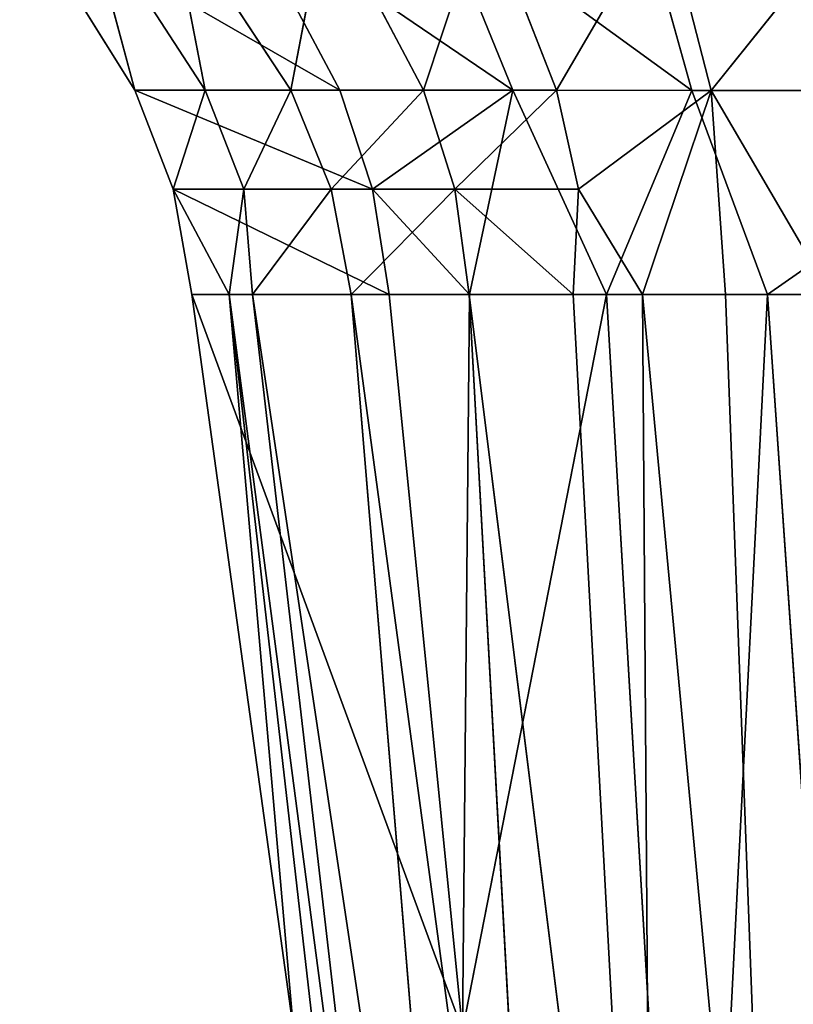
# Model space of a CAD drawing. Extents: x 80 to 596, y 77 to 1633.
# Tile 338 of 352: x 330.68 to 336.45, y 1575.66 to 1583. Entities that reach past the tile are written whole.
import ezdxf

# ---------------------------------------------------------------- set-up
doc = ezdxf.new("R2010")
doc.units = 0
doc.header["$LTSCALE"] = 25.4
doc.layers.get('0').update_dxf_attribs({"color": 13, "linetype": 'CONTINUOUS'})

# ---------------------------------------------------------------- blocks, each defined once
blk = doc.blocks.new('CADILLAC-III-8190-7988-799')
at = {"color": 18}
for p, q in [((-6.364, 1582.472, 18.6817), (-7.2231, 1583.8477, 18.7565)), ((-4.8363, 1582.4718, 19.7118), (-7.2231, 1583.8477, 18.7565)), ((-6.364, 1582.472, 18.6817), (-7.2231, 1583.8477, 18.7565)), ((-4.8363, 1582.4718, 19.7118), (-7.2231, 1583.8477, 18.7565)), ((-6.364, 1582.472, 18.6817), (-6.7334, 1583.848, 16.4238)), ((-6.7334, 1583.848, 16.4238), (-5.8404, 1582.472, 16.4099)), ((-6.364, 1582.472, 18.6817), (-6.7334, 1583.848, 16.4238)), ((-6.7334, 1583.848, 16.4238), (-5.8404, 1582.472, 16.4099)), ((-5.8404, 1582.472, 16.4099), (-6.1047, 1583.8478, 14.4226)), ((-6.1047, 1583.8478, 14.4226), (-5.2012, 1582.472, 14.5693)), ((-5.8404, 1582.472, 16.4099), (-6.1047, 1583.8478, 14.4226)), ((-6.1047, 1583.8478, 14.4226), (-5.2012, 1582.472, 14.5693)), ((-3.5441, 1582.4717, 20.2094), (-5.5661, 1583.8469, 19.914)), ((-5.5661, 1583.8469, 19.914), (-4.8363, 1582.4718, 19.7118)), ((-3.5441, 1582.4717, 20.2094), (-5.5661, 1583.8469, 19.914)), ((-5.5661, 1583.8469, 19.914), (-4.8363, 1582.4718, 19.7118)), ((-5.2012, 1582.472, 14.5693), (-4.9383, 1583.847, 12.8128)), ((-5.2012, 1582.472, 14.5693), (-4.9383, 1583.847, 12.8128)), ((-4.9383, 1583.847, 12.8128), (-4.2124, 1582.4719, 13.0543)), ((-4.9383, 1583.847, 12.8128), (-4.2124, 1582.4719, 13.0543)), ((-3.7559, 1583.8463, 12.0034), (-4.2124, 1582.4719, 13.0543)), ((-3.7559, 1583.8463, 12.0034), (-4.2124, 1582.4719, 13.0543)), ((-4.1035, 1583.8462, 20.3763), (-2.2105, 1582.4714, 20.5765)), ((-3.5441, 1582.4717, 20.2094), (-4.1035, 1583.8462, 20.3763)), ((-3.5441, 1582.4717, 20.2094), (-4.1035, 1583.8462, 20.3763)), ((-4.1035, 1583.8462, 20.3763), (-2.2105, 1582.4714, 20.5765)), ((-3.2202, 1582.4717, 12.1847), (-3.7559, 1583.8463, 12.0034)), ((-3.2202, 1582.4717, 12.1847), (-3.7559, 1583.8463, 12.0034)), ((-2.419, 1583.8453, 11.3836), (-3.2202, 1582.4717, 12.1847)), ((-2.419, 1583.8453, 11.3836), (-3.2202, 1582.4717, 12.1847)), ((-2.2105, 1582.4714, 20.5765), (-2.5916, 1583.8452, 20.7174)), ((-2.2105, 1582.4714, 20.5765), (-2.5916, 1583.8452, 20.7174)), ((-2.419, 1583.8453, 11.3836), (-2.0666, 1582.4714, 11.5189)), ((-2.419, 1583.8453, 11.3836), (-2.0666, 1582.4714, 11.5189)), ((-2.0666, 1582.4714, 11.5189), (-0.9615, 1583.8442, 11.01)), ((-2.0666, 1582.4714, 11.5189), (-0.9615, 1583.8442, 11.01)), ((-6.0787, 1581.7356, 18.6452), (-6.364, 1582.472, 18.6817)), ((-6.364, 1582.472, 18.6817), (-5.8404, 1582.472, 16.4099)), ((-6.364, 1582.472, 18.6817), (-5.8404, 1582.472, 16.4099)), ((-4.5915, 1581.7356, 19.6122), (-6.364, 1582.472, 18.6817)), ((-6.0787, 1581.7356, 18.6452), (-6.364, 1582.472, 18.6817)), ((-4.5915, 1581.7356, 19.6122), (-6.364, 1582.472, 18.6817)), ((-4.8363, 1582.4718, 19.7118), (-6.364, 1582.472, 18.6817)), ((-4.8363, 1582.4718, 19.7118), (-6.364, 1582.472, 18.6817)), ((-6.0787, 1581.7356, 18.6452), (-5.8404, 1582.472, 16.4099)), ((-6.0787, 1581.7356, 18.6452), (-5.8404, 1582.472, 16.4099)), ((-5.8404, 1582.472, 16.4099), (-5.5501, 1581.7356, 16.403)), ((-5.8404, 1582.472, 16.4099), (-5.5501, 1581.7356, 16.403)), ((-5.8404, 1582.472, 16.4099), (-5.2012, 1582.472, 14.5693)), ((-5.8404, 1582.472, 16.4099), (-5.2012, 1582.472, 14.5693)), ((-5.5501, 1581.7356, 16.403), (-5.2012, 1582.472, 14.5693)), ((-5.5501, 1581.7356, 16.403), (-5.2012, 1582.472, 14.5693)), ((-5.2012, 1582.472, 14.5693), (-4.9, 1581.7356, 14.6419)), ((-5.2012, 1582.472, 14.5693), (-4.9, 1581.7356, 14.6419)), ((-5.2012, 1582.472, 14.5693), (-4.2124, 1582.4719, 13.0543)), ((-5.2012, 1582.472, 14.5693), (-4.2124, 1582.4719, 13.0543)), ((-4.9, 1581.7356, 14.6419), (-4.2124, 1582.4719, 13.0543)), ((-4.9, 1581.7356, 14.6419), (-4.2124, 1582.4719, 13.0543)), ((-3.5441, 1582.4717, 20.2094), (-4.8363, 1582.4718, 19.7118)), ((-4.8363, 1582.4718, 19.7118), (-4.5915, 1581.7356, 19.6122)), ((-3.5441, 1582.4717, 20.2094), (-4.8363, 1582.4718, 19.7118)), ((-4.8363, 1582.4718, 19.7118), (-4.5915, 1581.7356, 19.6122)), ((-3.5441, 1582.4717, 20.2094), (-4.5915, 1581.7356, 19.6122)), ((-3.5441, 1582.4717, 20.2094), (-4.5915, 1581.7356, 19.6122)), ((-4.2124, 1582.4719, 13.0543), (-3.9778, 1581.7356, 13.1738)), ((-3.2202, 1582.4717, 12.1847), (-4.2124, 1582.4719, 13.0543)), ((-3.2202, 1582.4717, 12.1847), (-4.2124, 1582.4719, 13.0543)), ((-4.2124, 1582.4719, 13.0543), (-3.9778, 1581.7356, 13.1738)), ((-3.2202, 1582.4717, 12.1847), (-3.9778, 1581.7356, 13.1738)), ((-3.2202, 1582.4717, 12.1847), (-3.9778, 1581.7356, 13.1738)), ((-3.5441, 1582.4717, 20.2094), (-3.8684, 1580.9503, 19.8018)), ((-3.5441, 1582.4717, 20.2094), (-3.8684, 1580.9503, 19.8018)), ((-2.8452, 1580.9503, 20.2004), (-3.5441, 1582.4717, 20.2094)), ((-3.5441, 1582.4717, 20.2094), (-2.2105, 1582.4714, 20.5765)), ((-3.5441, 1582.4717, 20.2094), (-2.2105, 1582.4714, 20.5765)), ((-2.8452, 1580.9503, 20.2004), (-3.5441, 1582.4717, 20.2094)), ((-3.2202, 1582.4717, 12.1847), (-3.055, 1581.7356, 12.2736)), ((-3.2202, 1582.4717, 12.1847), (-3.055, 1581.7356, 12.2736)), ((-3.2202, 1582.4717, 12.1847), (-2.0666, 1582.4714, 11.5189)), ((-3.2202, 1582.4717, 12.1847), (-2.0666, 1582.4714, 11.5189)), ((-3.055, 1581.7356, 12.2736), (-2.0666, 1582.4714, 11.5189)), ((-3.055, 1581.7356, 12.2736), (-2.0666, 1582.4714, 11.5189)), ((-2.8452, 1580.9503, 20.2004), (-2.2105, 1582.4714, 20.5765)), ((-2.8452, 1580.9503, 20.2004), (-2.2105, 1582.4714, 20.5765)), ((-2.5785, 1580.9503, 12.0389), (-2.0666, 1582.4714, 11.5189)), ((-2.5785, 1580.9503, 12.0389), (-2.0666, 1582.4714, 11.5189)), ((-1.6464, 1580.9503, 20.5327), (-2.2105, 1582.4714, 20.5765)), ((0.5352, 1582.4709, 20.911), (-2.2105, 1582.4714, 20.5765)), ((-1.6464, 1580.9503, 20.5327), (-2.2105, 1582.4714, 20.5765)), ((0.5352, 1582.4709, 20.911), (-2.2105, 1582.4714, 20.5765)), ((-2.0666, 1582.4714, 11.5189), (-0.7867, 1582.4712, 11.1177)), ((-1.1755, 1580.9503, 11.3417), (-2.0666, 1582.4714, 11.5189)), ((-2.0666, 1582.4714, 11.5189), (-0.7867, 1582.4712, 11.1177)), ((-1.959, 1580.9503, 11.6638), (-2.0666, 1582.4714, 11.5189)), ((-1.1755, 1580.9503, 11.3417), (-2.0666, 1582.4714, 11.5189)), ((-1.959, 1580.9503, 11.6638), (-2.0666, 1582.4714, 11.5189)), ((-5.9386, 1580.9503, 18.6094), (-6.0787, 1581.7356, 18.6452)), ((-6.0787, 1581.7356, 18.6452), (-5.6598, 1580.9503, 17.2635)), ((-6.0787, 1581.7356, 18.6452), (-5.6598, 1580.9503, 17.2635)), ((-6.0787, 1581.7356, 18.6452), (-5.5501, 1581.7356, 16.403)), ((-6.0787, 1581.7356, 18.6452), (-5.5501, 1581.7356, 16.403)), ((-4.4682, 1580.9503, 19.5141), (-6.0787, 1581.7356, 18.6452)), ((-5.9386, 1580.9503, 18.6094), (-6.0787, 1581.7356, 18.6452)), ((-4.4682, 1580.9503, 19.5141), (-6.0787, 1581.7356, 18.6452)), ((-4.5915, 1581.7356, 19.6122), (-6.0787, 1581.7356, 18.6452)), ((-4.5915, 1581.7356, 19.6122), (-6.0787, 1581.7356, 18.6452)), ((-5.6598, 1580.9503, 17.2635), (-5.5501, 1581.7356, 16.403)), ((-5.6598, 1580.9503, 17.2635), (-5.5501, 1581.7356, 16.403)), ((-5.5501, 1581.7356, 16.403), (-5.4856, 1580.9503, 16.6228)), ((-5.5501, 1581.7356, 16.403), (-5.4856, 1580.9503, 16.6228)), ((-5.5501, 1581.7356, 16.403), (-4.9, 1581.7356, 14.6419)), ((-5.5501, 1581.7356, 16.403), (-4.9, 1581.7356, 14.6419)), ((-5.4856, 1580.9503, 16.6228), (-4.9, 1581.7356, 14.6419)), ((-5.4856, 1580.9503, 16.6228), (-4.9, 1581.7356, 14.6419)), ((-4.9, 1581.7356, 14.6419), (-4.7504, 1580.9503, 14.7135)), ((-4.9, 1581.7356, 14.6419), (-4.7504, 1580.9503, 14.7135)), ((-4.9, 1581.7356, 14.6419), (-3.9778, 1581.7356, 13.1738)), ((-4.9, 1581.7356, 14.6419), (-3.9778, 1581.7356, 13.1738)), ((-4.7504, 1580.9503, 14.7135), (-3.9778, 1581.7356, 13.1738)), ((-4.7504, 1580.9503, 14.7135), (-3.9778, 1581.7356, 13.1738)), ((-3.8684, 1580.9503, 19.8018), (-4.5915, 1581.7356, 19.6122)), ((-4.5915, 1581.7356, 19.6122), (-4.4682, 1580.9503, 19.5141)), ((-3.8684, 1580.9503, 19.8018), (-4.5915, 1581.7356, 19.6122)), ((-4.5915, 1581.7356, 19.6122), (-4.4682, 1580.9503, 19.5141)), ((-3.9778, 1581.7356, 13.1738), (-3.8715, 1580.9503, 13.2922)), ((-3.9778, 1581.7356, 13.1738), (-3.8715, 1580.9503, 13.2922)), ((-3.9778, 1581.7356, 13.1738), (-3.0944, 1580.9503, 12.4505)), ((-3.9778, 1581.7356, 13.1738), (-3.0944, 1580.9503, 12.4505)), ((-3.9778, 1581.7356, 13.1738), (-3.055, 1581.7356, 12.2736)), ((-3.9778, 1581.7356, 13.1738), (-3.055, 1581.7356, 12.2736)), ((-3.0944, 1580.9503, 12.4505), (-3.055, 1581.7356, 12.2736)), ((-3.0944, 1580.9503, 12.4505), (-3.055, 1581.7356, 12.2736)), ((-2.5785, 1580.9503, 12.0389), (-3.055, 1581.7356, 12.2736)), ((-2.5785, 1580.9503, 12.0389), (-3.055, 1581.7356, 12.2736)), ((-4.4682, 1580.9503, 19.5141), (-5.9386, 1580.9503, 18.6094)), ((-5.9386, 1580.9503, 18.6094), (-3.9205, 1575.4667, 18.9434)), ((-5.9386, 1580.9503, 18.6094), (-3.9205, 1575.4667, 18.9434)), ((-5.9386, 1580.9503, 18.6094), (-5.1812, 1575.4667, 18.02)), ((-5.9386, 1580.9503, 18.6094), (-5.1812, 1575.4667, 18.02)), ((-5.9386, 1580.9503, 18.6094), (-5.6598, 1580.9503, 17.2635)), ((-5.9386, 1580.9503, 18.6094), (-5.6598, 1580.9503, 17.2635)), ((-4.4682, 1580.9503, 19.5141), (-5.9386, 1580.9503, 18.6094)), ((-5.6598, 1580.9503, 17.2635), (-5.1812, 1575.4667, 18.02)), ((-4.4051, 1569.983, 16.3103), (-5.6598, 1580.9503, 17.2635)), ((-4.2154, 1569.983, 15.1859), (-5.6598, 1580.9503, 17.2635)), ((-4.2154, 1569.983, 15.1859), (-5.6598, 1580.9503, 17.2635)), ((-5.6598, 1580.9503, 17.2635), (-5.4856, 1580.9503, 16.6228)), ((-4.4051, 1569.983, 16.3103), (-5.6598, 1580.9503, 17.2635)), ((-5.6598, 1580.9503, 17.2635), (-5.1812, 1575.4667, 18.02)), ((-5.6598, 1580.9503, 17.2635), (-5.4856, 1580.9503, 16.6228)), ((-3.8396, 1569.983, 14.0977), (-5.4856, 1580.9503, 16.6228)), ((-5.4856, 1580.9503, 16.6228), (-4.7504, 1580.9503, 14.7135)), ((-3.8396, 1569.983, 14.0977), (-5.4856, 1580.9503, 16.6228)), ((-4.2154, 1569.983, 15.1859), (-5.4856, 1580.9503, 16.6228)), ((-4.2154, 1569.983, 15.1859), (-5.4856, 1580.9503, 16.6228)), ((-5.4856, 1580.9503, 16.6228), (-4.7504, 1580.9503, 14.7135)), ((-3.2695, 1569.983, 13.0933), (-4.7504, 1580.9503, 14.7135)), ((-4.7504, 1580.9503, 14.7135), (-3.8715, 1580.9503, 13.2922)), ((-3.2695, 1569.983, 13.0933), (-4.7504, 1580.9503, 14.7135)), ((-3.8396, 1569.983, 14.0977), (-4.7504, 1580.9503, 14.7135)), ((-3.8396, 1569.983, 14.0977), (-4.7504, 1580.9503, 14.7135)), ((-4.7504, 1580.9503, 14.7135), (-3.8715, 1580.9503, 13.2922)), ((-3.9205, 1575.4667, 18.9434), (-4.4682, 1580.9503, 19.5141)), ((-3.8684, 1580.9503, 19.8018), (-4.4682, 1580.9503, 19.5141)), ((-3.9205, 1575.4667, 18.9434), (-4.4682, 1580.9503, 19.5141)), ((-3.8684, 1580.9503, 19.8018), (-4.4682, 1580.9503, 19.5141)), ((-2.8452, 1580.9503, 20.2004), (-3.9205, 1575.4667, 18.9434)), ((-2.8452, 1580.9503, 20.2004), (-3.9205, 1575.4667, 18.9434)), ((-3.8684, 1580.9503, 19.8018), (-3.9205, 1575.4667, 18.9434)), ((-3.8684, 1580.9503, 19.8018), (-3.9205, 1575.4667, 18.9434)), ((-2.5009, 1569.983, 12.2311), (-3.8715, 1580.9503, 13.2922)), ((-3.8715, 1580.9503, 13.2922), (-3.0944, 1580.9503, 12.4505)), ((-2.5009, 1569.983, 12.2311), (-3.8715, 1580.9503, 13.2922)), ((-3.2695, 1569.983, 13.0933), (-3.8715, 1580.9503, 13.2922)), ((-3.2695, 1569.983, 13.0933), (-3.8715, 1580.9503, 13.2922)), ((-3.8715, 1580.9503, 13.2922), (-3.0944, 1580.9503, 12.4505)), ((-2.8452, 1580.9503, 20.2004), (-3.8684, 1580.9503, 19.8018)), ((-2.8452, 1580.9503, 20.2004), (-3.8684, 1580.9503, 19.8018)), ((-2.5009, 1569.983, 12.2311), (-3.0944, 1580.9503, 12.4505)), ((-3.0944, 1580.9503, 12.4505), (-2.5785, 1580.9503, 12.0389)), ((-2.5009, 1569.983, 12.2311), (-3.0944, 1580.9503, 12.4505)), ((-3.0944, 1580.9503, 12.4505), (-2.5785, 1580.9503, 12.0389)), ((-1.6464, 1580.9503, 20.5327), (-2.8452, 1580.9503, 20.2004)), ((-2.8452, 1580.9503, 20.2004), (-2.2032, 1569.983, 19.0619)), ((-2.8452, 1580.9503, 20.2004), (-2.2032, 1569.983, 19.0619)), ((-1.6464, 1580.9503, 20.5327), (-2.8452, 1580.9503, 20.2004)), ((-2.5785, 1580.9503, 12.0389), (-2.5009, 1569.983, 12.2311)), ((-2.5785, 1580.9503, 12.0389), (-2.5009, 1569.983, 12.2311)), ((-2.5785, 1580.9503, 12.0389), (-1.5493, 1569.983, 11.5775)), ((-2.5785, 1580.9503, 12.0389), (-1.959, 1580.9503, 11.6638)), ((-2.5785, 1580.9503, 12.0389), (-1.5493, 1569.983, 11.5775)), ((-2.5785, 1580.9503, 12.0389), (-1.959, 1580.9503, 11.6638)), ((-1.6464, 1580.9503, 20.5327), (-2.2032, 1569.983, 19.0619)), ((-1.6464, 1580.9503, 20.5327), (-2.2032, 1569.983, 19.0619)), ((-1.959, 1580.9503, 11.6638), (-1.5493, 1569.983, 11.5775)), ((-1.959, 1580.9503, 11.6638), (-1.5493, 1569.983, 11.5775)), ((-1.959, 1580.9503, 11.6638), (-1.1755, 1580.9503, 11.3417)), ((-1.959, 1580.9503, 11.6638), (-1.1755, 1580.9503, 11.3417)), ((0.5399, 1580.9503, 20.7996), (-1.6464, 1580.9503, 20.5327)), ((-1.6464, 1580.9503, 20.5327), (-0.8868, 1569.983, 19.5127)), ((-1.6464, 1580.9503, 20.5327), (-0.8868, 1569.983, 19.5127)), ((0.5399, 1580.9503, 20.7996), (-1.6464, 1580.9503, 20.5327))]:
    blk.add_line(p, q, dxfattribs=at)
mesh = blk.add_polyface(dxfattribs=at)
corners = [(-6.7334, 1583.848, 16.4238), (-6.364, 1582.472, 18.6817), (-7.2231, 1583.8477, 18.7565)]
mesh.append_faces([[corners[k] for k in face] for face in [(0, 1, 2)]], dxfattribs={"color": 18})
mesh = blk.add_polyface(dxfattribs=at)
corners = [(-4.8363, 1582.4718, 19.7118), (-7.2231, 1583.8477, 18.7565), (-6.364, 1582.472, 18.6817)]
mesh.append_faces([[corners[k] for k in face] for face in [(0, 1, 2)]], dxfattribs={"color": 18})
mesh = blk.add_polyface(dxfattribs=at)
corners = [(-4.8363, 1582.4718, 19.7118), (-5.5661, 1583.8469, 19.914), (-7.2231, 1583.8477, 18.7565)]
mesh.append_faces([[corners[k] for k in face] for face in [(0, 1, 2)]], dxfattribs={"color": 18})
mesh = blk.add_polyface(dxfattribs=at)
corners = [(-6.7334, 1583.848, 16.4238), (-5.8404, 1582.472, 16.4099), (-6.364, 1582.472, 18.6817)]
mesh.append_faces([[corners[k] for k in face] for face in [(0, 1, 2)]], dxfattribs={"color": 18})
mesh = blk.add_polyface(dxfattribs=at)
corners = [(-6.7334, 1583.848, 16.4238), (-6.1047, 1583.8478, 14.4226), (-5.8404, 1582.472, 16.4099)]
mesh.append_faces([[corners[k] for k in face] for face in [(0, 1, 2)]], dxfattribs={"color": 18})
mesh = blk.add_polyface(dxfattribs=at)
corners = [(-6.1047, 1583.8478, 14.4226), (-5.2012, 1582.472, 14.5693), (-5.8404, 1582.472, 16.4099)]
mesh.append_faces([[corners[k] for k in face] for face in [(0, 1, 2)]], dxfattribs={"color": 18})
mesh = blk.add_polyface(dxfattribs=at)
corners = [(-6.1047, 1583.8478, 14.4226), (-4.9383, 1583.847, 12.8128), (-5.2012, 1582.472, 14.5693)]
mesh.append_faces([[corners[k] for k in face] for face in [(0, 1, 2)]], dxfattribs={"color": 18})
mesh = blk.add_polyface(dxfattribs=at)
corners = [(-3.5441, 1582.4717, 20.2094), (-5.5661, 1583.8469, 19.914), (-4.8363, 1582.4718, 19.7118)]
mesh.append_faces([[corners[k] for k in face] for face in [(0, 1, 2)]], dxfattribs={"color": 18})
mesh = blk.add_polyface(dxfattribs=at)
corners = [(-3.5441, 1582.4717, 20.2094), (-4.1035, 1583.8462, 20.3763), (-5.5661, 1583.8469, 19.914)]
mesh.append_faces([[corners[k] for k in face] for face in [(0, 1, 2)]], dxfattribs={"color": 18})
mesh = blk.add_polyface(dxfattribs=at)
corners = [(-4.9383, 1583.847, 12.8128), (-4.2124, 1582.4719, 13.0543), (-5.2012, 1582.472, 14.5693)]
mesh.append_faces([[corners[k] for k in face] for face in [(0, 1, 2)]], dxfattribs={"color": 18})
mesh = blk.add_polyface(dxfattribs=at)
corners = [(-3.7559, 1583.8463, 12.0034), (-4.2124, 1582.4719, 13.0543), (-4.9383, 1583.847, 12.8128)]
mesh.append_faces([[corners[k] for k in face] for face in [(0, 1, 2)]], dxfattribs={"color": 18})
mesh = blk.add_polyface(dxfattribs=at)
corners = [(-3.2202, 1582.4717, 12.1847), (-4.2124, 1582.4719, 13.0543), (-3.7559, 1583.8463, 12.0034)]
mesh.append_faces([[corners[k] for k in face] for face in [(0, 1, 2)]], dxfattribs={"color": 18})
mesh = blk.add_polyface(dxfattribs=at)
corners = [(-2.2105, 1582.4714, 20.5765), (-2.5916, 1583.8452, 20.7174), (-4.1035, 1583.8462, 20.3763)]
mesh.append_faces([[corners[k] for k in face] for face in [(0, 1, 2)]], dxfattribs={"color": 18})
mesh = blk.add_polyface(dxfattribs=at)
corners = [(-2.2105, 1582.4714, 20.5765), (-4.1035, 1583.8462, 20.3763), (-3.5441, 1582.4717, 20.2094)]
mesh.append_faces([[corners[k] for k in face] for face in [(0, 1, 2)]], dxfattribs={"color": 18})
mesh = blk.add_polyface(dxfattribs=at)
corners = [(-2.419, 1583.8453, 11.3836), (-3.2202, 1582.4717, 12.1847), (-3.7559, 1583.8463, 12.0034)]
mesh.append_faces([[corners[k] for k in face] for face in [(0, 1, 2)]], dxfattribs={"color": 18})
mesh = blk.add_polyface(dxfattribs=at)
corners = [(-2.0666, 1582.4714, 11.5189), (-3.2202, 1582.4717, 12.1847), (-2.419, 1583.8453, 11.3836)]
mesh.append_faces([[corners[k] for k in face] for face in [(0, 1, 2)]], dxfattribs={"color": 18})
mesh = blk.add_polyface(dxfattribs=at)
corners = [(0.5352, 1582.4709, 20.911), (-2.5916, 1583.8452, 20.7174), (-2.2105, 1582.4714, 20.5765)]
mesh.append_faces([[corners[k] for k in face] for face in [(0, 1, 2)]], dxfattribs={"color": 18})
mesh = blk.add_polyface(dxfattribs=at)
corners = [(0.5352, 1582.4709, 20.911), (0.5231, 1583.8433, 21.0286), (-2.5916, 1583.8452, 20.7174)]
mesh.append_faces([[corners[k] for k in face] for face in [(0, 1, 2)]], dxfattribs={"color": 18})
mesh = blk.add_polyface(dxfattribs=at)
corners = [(-0.9615, 1583.8442, 11.01), (-2.0666, 1582.4714, 11.5189), (-2.419, 1583.8453, 11.3836)]
mesh.append_faces([[corners[k] for k in face] for face in [(0, 1, 2)]], dxfattribs={"color": 18})
mesh = blk.add_polyface(dxfattribs=at)
corners = [(-0.7867, 1582.4712, 11.1177), (-2.0666, 1582.4714, 11.5189), (-0.9615, 1583.8442, 11.01)]
mesh.append_faces([[corners[k] for k in face] for face in [(0, 1, 2)]], dxfattribs={"color": 18})
mesh = blk.add_polyface(dxfattribs=at)
corners = [(-5.8404, 1582.472, 16.4099), (-6.0787, 1581.7356, 18.6452), (-6.364, 1582.472, 18.6817)]
mesh.append_faces([[corners[k] for k in face] for face in [(0, 1, 2)]], dxfattribs={"color": 18})
mesh = blk.add_polyface(dxfattribs=at)
corners = [(-4.5915, 1581.7356, 19.6122), (-6.364, 1582.472, 18.6817), (-6.0787, 1581.7356, 18.6452)]
mesh.append_faces([[corners[k] for k in face] for face in [(0, 1, 2)]], dxfattribs={"color": 18})
mesh = blk.add_polyface(dxfattribs=at)
corners = [(-4.5915, 1581.7356, 19.6122), (-4.8363, 1582.4718, 19.7118), (-6.364, 1582.472, 18.6817)]
mesh.append_faces([[corners[k] for k in face] for face in [(0, 1, 2)]], dxfattribs={"color": 18})
mesh = blk.add_polyface(dxfattribs=at)
corners = [(-5.8404, 1582.472, 16.4099), (-5.5501, 1581.7356, 16.403), (-6.0787, 1581.7356, 18.6452)]
mesh.append_faces([[corners[k] for k in face] for face in [(0, 1, 2)]], dxfattribs={"color": 18})
mesh = blk.add_polyface(dxfattribs=at)
corners = [(-5.2012, 1582.472, 14.5693), (-5.5501, 1581.7356, 16.403), (-5.8404, 1582.472, 16.4099)]
mesh.append_faces([[corners[k] for k in face] for face in [(0, 1, 2)]], dxfattribs={"color": 18})
mesh = blk.add_polyface(dxfattribs=at)
corners = [(-5.2012, 1582.472, 14.5693), (-4.9, 1581.7356, 14.6419), (-5.5501, 1581.7356, 16.403)]
mesh.append_faces([[corners[k] for k in face] for face in [(0, 1, 2)]], dxfattribs={"color": 18})
mesh = blk.add_polyface(dxfattribs=at)
corners = [(-5.2012, 1582.472, 14.5693), (-4.2124, 1582.4719, 13.0543), (-4.9, 1581.7356, 14.6419)]
mesh.append_faces([[corners[k] for k in face] for face in [(0, 1, 2)]], dxfattribs={"color": 18})
mesh = blk.add_polyface(dxfattribs=at)
corners = [(-4.2124, 1582.4719, 13.0543), (-3.9778, 1581.7356, 13.1738), (-4.9, 1581.7356, 14.6419)]
mesh.append_faces([[corners[k] for k in face] for face in [(0, 1, 2)]], dxfattribs={"color": 18})
mesh = blk.add_polyface(dxfattribs=at)
corners = [(-3.5441, 1582.4717, 20.2094), (-4.8363, 1582.4718, 19.7118), (-4.5915, 1581.7356, 19.6122)]
mesh.append_faces([[corners[k] for k in face] for face in [(0, 1, 2)]], dxfattribs={"color": 18})
mesh = blk.add_polyface(dxfattribs=at)
corners = [(-3.5441, 1582.4717, 20.2094), (-4.5915, 1581.7356, 19.6122), (-3.8684, 1580.9503, 19.8018)]
mesh.append_faces([[corners[k] for k in face] for face in [(0, 1, 2)]], dxfattribs={"color": 18})
mesh = blk.add_polyface(dxfattribs=at)
corners = [(-3.2202, 1582.4717, 12.1847), (-3.9778, 1581.7356, 13.1738), (-4.2124, 1582.4719, 13.0543)]
mesh.append_faces([[corners[k] for k in face] for face in [(0, 1, 2)]], dxfattribs={"color": 18})
mesh = blk.add_polyface(dxfattribs=at)
corners = [(-3.055, 1581.7356, 12.2736), (-3.9778, 1581.7356, 13.1738), (-3.2202, 1582.4717, 12.1847)]
mesh.append_faces([[corners[k] for k in face] for face in [(0, 1, 2)]], dxfattribs={"color": 18})
mesh = blk.add_polyface(dxfattribs=at)
corners = [(-2.8452, 1580.9503, 20.2004), (-3.5441, 1582.4717, 20.2094), (-3.8684, 1580.9503, 19.8018)]
mesh.append_faces([[corners[k] for k in face] for face in [(0, 1, 2)]], dxfattribs={"color": 18})
mesh = blk.add_polyface(dxfattribs=at)
corners = [(-2.2105, 1582.4714, 20.5765), (-3.5441, 1582.4717, 20.2094), (-2.8452, 1580.9503, 20.2004)]
mesh.append_faces([[corners[k] for k in face] for face in [(0, 1, 2)]], dxfattribs={"color": 18})
mesh = blk.add_polyface(dxfattribs=at)
corners = [(-2.0666, 1582.4714, 11.5189), (-3.055, 1581.7356, 12.2736), (-3.2202, 1582.4717, 12.1847)]
mesh.append_faces([[corners[k] for k in face] for face in [(0, 1, 2)]], dxfattribs={"color": 18})
mesh = blk.add_polyface(dxfattribs=at)
corners = [(-2.0666, 1582.4714, 11.5189), (-2.5785, 1580.9503, 12.0389), (-3.055, 1581.7356, 12.2736)]
mesh.append_faces([[corners[k] for k in face] for face in [(0, 1, 2)]], dxfattribs={"color": 18})
mesh = blk.add_polyface(dxfattribs=at)
corners = [(-1.6464, 1580.9503, 20.5327), (-2.2105, 1582.4714, 20.5765), (-2.8452, 1580.9503, 20.2004)]
mesh.append_faces([[corners[k] for k in face] for face in [(0, 1, 2)]], dxfattribs={"color": 18})
mesh = blk.add_polyface(dxfattribs=at)
corners = [(-1.959, 1580.9503, 11.6638), (-2.5785, 1580.9503, 12.0389), (-2.0666, 1582.4714, 11.5189)]
mesh.append_faces([[corners[k] for k in face] for face in [(0, 1, 2)]], dxfattribs={"color": 18})
mesh = blk.add_polyface(dxfattribs=at)
corners = [(-1.6464, 1580.9503, 20.5327), (0.5352, 1582.4709, 20.911), (-2.2105, 1582.4714, 20.5765), (0.5399, 1580.9503, 20.7996)]
mesh.append_faces([[corners[k] for k in face] for face in [(0, 1, 2), (1, 0, 3)]], dxfattribs={"vtx0": -1, "color": 18})
mesh = blk.add_polyface(dxfattribs=at)
corners = [(-0.7867, 1582.4712, 11.1177), (-1.1755, 1580.9503, 11.3417), (-2.0666, 1582.4714, 11.5189)]
mesh.append_faces([[corners[k] for k in face] for face in [(0, 1, 2)]], dxfattribs={"color": 18})
mesh = blk.add_polyface(dxfattribs=at)
corners = [(-1.1755, 1580.9503, 11.3417), (-1.959, 1580.9503, 11.6638), (-2.0666, 1582.4714, 11.5189)]
mesh.append_faces([[corners[k] for k in face] for face in [(0, 1, 2)]], dxfattribs={"color": 18})
mesh = blk.add_polyface(dxfattribs=at)
corners = [(-6.0787, 1581.7356, 18.6452), (-5.6598, 1580.9503, 17.2635), (-5.9386, 1580.9503, 18.6094)]
mesh.append_faces([[corners[k] for k in face] for face in [(0, 1, 2)]], dxfattribs={"color": 18})
mesh = blk.add_polyface(dxfattribs=at)
corners = [(-5.5501, 1581.7356, 16.403), (-5.6598, 1580.9503, 17.2635), (-6.0787, 1581.7356, 18.6452)]
mesh.append_faces([[corners[k] for k in face] for face in [(0, 1, 2)]], dxfattribs={"color": 18})
mesh = blk.add_polyface(dxfattribs=at)
corners = [(-4.4682, 1580.9503, 19.5141), (-6.0787, 1581.7356, 18.6452), (-5.9386, 1580.9503, 18.6094)]
mesh.append_faces([[corners[k] for k in face] for face in [(0, 1, 2)]], dxfattribs={"color": 18})
mesh = blk.add_polyface(dxfattribs=at)
corners = [(-4.4682, 1580.9503, 19.5141), (-4.5915, 1581.7356, 19.6122), (-6.0787, 1581.7356, 18.6452)]
mesh.append_faces([[corners[k] for k in face] for face in [(0, 1, 2)]], dxfattribs={"color": 18})
mesh = blk.add_polyface(dxfattribs=at)
corners = [(-5.5501, 1581.7356, 16.403), (-5.4856, 1580.9503, 16.6228), (-5.6598, 1580.9503, 17.2635)]
mesh.append_faces([[corners[k] for k in face] for face in [(0, 1, 2)]], dxfattribs={"color": 18})
mesh = blk.add_polyface(dxfattribs=at)
corners = [(-4.9, 1581.7356, 14.6419), (-5.4856, 1580.9503, 16.6228), (-5.5501, 1581.7356, 16.403)]
mesh.append_faces([[corners[k] for k in face] for face in [(0, 1, 2)]], dxfattribs={"color": 18})
mesh = blk.add_polyface(dxfattribs=at)
corners = [(-4.9, 1581.7356, 14.6419), (-4.7504, 1580.9503, 14.7135), (-5.4856, 1580.9503, 16.6228)]
mesh.append_faces([[corners[k] for k in face] for face in [(0, 1, 2)]], dxfattribs={"color": 18})
mesh = blk.add_polyface(dxfattribs=at)
corners = [(-3.9778, 1581.7356, 13.1738), (-4.7504, 1580.9503, 14.7135), (-4.9, 1581.7356, 14.6419)]
mesh.append_faces([[corners[k] for k in face] for face in [(0, 1, 2)]], dxfattribs={"color": 18})
mesh = blk.add_polyface(dxfattribs=at)
corners = [(-3.9778, 1581.7356, 13.1738), (-3.8715, 1580.9503, 13.2922), (-4.7504, 1580.9503, 14.7135)]
mesh.append_faces([[corners[k] for k in face] for face in [(0, 1, 2)]], dxfattribs={"color": 18})
mesh = blk.add_polyface(dxfattribs=at)
corners = [(-3.8684, 1580.9503, 19.8018), (-4.5915, 1581.7356, 19.6122), (-4.4682, 1580.9503, 19.5141)]
mesh.append_faces([[corners[k] for k in face] for face in [(0, 1, 2)]], dxfattribs={"color": 18})
mesh = blk.add_polyface(dxfattribs=at)
corners = [(-3.9778, 1581.7356, 13.1738), (-3.0944, 1580.9503, 12.4505), (-3.8715, 1580.9503, 13.2922)]
mesh.append_faces([[corners[k] for k in face] for face in [(0, 1, 2)]], dxfattribs={"color": 18})
mesh = blk.add_polyface(dxfattribs=at)
corners = [(-3.055, 1581.7356, 12.2736), (-3.0944, 1580.9503, 12.4505), (-3.9778, 1581.7356, 13.1738)]
mesh.append_faces([[corners[k] for k in face] for face in [(0, 1, 2)]], dxfattribs={"color": 18})
mesh = blk.add_polyface(dxfattribs=at)
corners = [(-2.5785, 1580.9503, 12.0389), (-3.0944, 1580.9503, 12.4505), (-3.055, 1581.7356, 12.2736)]
mesh.append_faces([[corners[k] for k in face] for face in [(0, 1, 2)]], dxfattribs={"color": 18})
mesh = blk.add_polyface(dxfattribs=at)
corners = [(-3.9205, 1575.4667, 18.9434), (-4.4682, 1580.9503, 19.5141), (-5.9386, 1580.9503, 18.6094)]
mesh.append_faces([[corners[k] for k in face] for face in [(0, 1, 2)]], dxfattribs={"color": 18})
mesh = blk.add_polyface(dxfattribs=at)
corners = [(-3.9205, 1575.4667, 18.9434), (-5.9386, 1580.9503, 18.6094), (-5.1812, 1575.4667, 18.02)]
mesh.append_faces([[corners[k] for k in face] for face in [(0, 1, 2)]], dxfattribs={"color": 18})
mesh = blk.add_polyface(dxfattribs=at)
corners = [(-5.6598, 1580.9503, 17.2635), (-5.1812, 1575.4667, 18.02), (-5.9386, 1580.9503, 18.6094)]
mesh.append_faces([[corners[k] for k in face] for face in [(0, 1, 2)]], dxfattribs={"color": 18})
mesh = blk.add_polyface(dxfattribs=at)
corners = [(-4.4051, 1569.983, 16.3103), (-4.2154, 1569.983, 15.1859), (-3.7778, 1564.4994, 15.8337), (-5.6598, 1580.9503, 17.2635)]
mesh.append_faces([[corners[k] for k in face] for face in [(0, 1, 2), (1, 0, 3)]], dxfattribs={"vtx0": -1, "color": 18})
mesh = blk.add_polyface(dxfattribs=at)
corners = [(-5.4856, 1580.9503, 16.6228), (-4.2154, 1569.983, 15.1859), (-5.6598, 1580.9503, 17.2635)]
mesh.append_faces([[corners[k] for k in face] for face in [(0, 1, 2)]], dxfattribs={"color": 18})
mesh = blk.add_polyface(dxfattribs=at)
corners = [(-5.6598, 1580.9503, 17.2635), (-4.4051, 1569.983, 16.3103), (-5.1812, 1575.4667, 18.02)]
mesh.append_faces([[corners[k] for k in face] for face in [(0, 1, 2)]], dxfattribs={"color": 18})
mesh = blk.add_polyface(dxfattribs=at)
corners = [(-4.7504, 1580.9503, 14.7135), (-3.8396, 1569.983, 14.0977), (-5.4856, 1580.9503, 16.6228)]
mesh.append_faces([[corners[k] for k in face] for face in [(0, 1, 2)]], dxfattribs={"color": 18})
mesh = blk.add_polyface(dxfattribs=at)
corners = [(-5.4856, 1580.9503, 16.6228), (-3.8396, 1569.983, 14.0977), (-4.2154, 1569.983, 15.1859)]
mesh.append_faces([[corners[k] for k in face] for face in [(0, 1, 2)]], dxfattribs={"color": 18})
mesh = blk.add_polyface(dxfattribs=at)
corners = [(-3.8715, 1580.9503, 13.2922), (-3.2695, 1569.983, 13.0933), (-4.7504, 1580.9503, 14.7135)]
mesh.append_faces([[corners[k] for k in face] for face in [(0, 1, 2)]], dxfattribs={"color": 18})
mesh = blk.add_polyface(dxfattribs=at)
corners = [(-4.7504, 1580.9503, 14.7135), (-3.2695, 1569.983, 13.0933), (-3.8396, 1569.983, 14.0977)]
mesh.append_faces([[corners[k] for k in face] for face in [(0, 1, 2)]], dxfattribs={"color": 18})
mesh = blk.add_polyface(dxfattribs=at)
corners = [(-3.8684, 1580.9503, 19.8018), (-4.4682, 1580.9503, 19.5141), (-3.9205, 1575.4667, 18.9434)]
mesh.append_faces([[corners[k] for k in face] for face in [(0, 1, 2)]], dxfattribs={"color": 18})
mesh = blk.add_polyface(dxfattribs=at)
corners = [(-2.2032, 1569.983, 19.0619), (-2.8452, 1580.9503, 20.2004), (-3.9205, 1575.4667, 18.9434)]
mesh.append_faces([[corners[k] for k in face] for face in [(0, 1, 2)]], dxfattribs={"color": 18})
mesh = blk.add_polyface(dxfattribs=at)
corners = [(-2.8452, 1580.9503, 20.2004), (-3.8684, 1580.9503, 19.8018), (-3.9205, 1575.4667, 18.9434)]
mesh.append_faces([[corners[k] for k in face] for face in [(0, 1, 2)]], dxfattribs={"color": 18})
mesh = blk.add_polyface(dxfattribs=at)
corners = [(-3.0944, 1580.9503, 12.4505), (-2.5009, 1569.983, 12.2311), (-3.8715, 1580.9503, 13.2922)]
mesh.append_faces([[corners[k] for k in face] for face in [(0, 1, 2)]], dxfattribs={"color": 18})
mesh = blk.add_polyface(dxfattribs=at)
corners = [(-3.8715, 1580.9503, 13.2922), (-2.5009, 1569.983, 12.2311), (-3.2695, 1569.983, 13.0933)]
mesh.append_faces([[corners[k] for k in face] for face in [(0, 1, 2)]], dxfattribs={"color": 18})
mesh = blk.add_polyface(dxfattribs=at)
corners = [(-2.5009, 1569.983, 12.2311), (-3.0944, 1580.9503, 12.4505), (-2.5785, 1580.9503, 12.0389)]
mesh.append_faces([[corners[k] for k in face] for face in [(0, 1, 2)]], dxfattribs={"color": 18})
mesh = blk.add_polyface(dxfattribs=at)
corners = [(-1.6464, 1580.9503, 20.5327), (-2.8452, 1580.9503, 20.2004), (-2.2032, 1569.983, 19.0619)]
mesh.append_faces([[corners[k] for k in face] for face in [(0, 1, 2)]], dxfattribs={"color": 18})
mesh = blk.add_polyface(dxfattribs=at)
corners = [(-1.5493, 1569.983, 11.5775), (-2.5009, 1569.983, 12.2311), (-2.5785, 1580.9503, 12.0389)]
mesh.append_faces([[corners[k] for k in face] for face in [(0, 1, 2)]], dxfattribs={"color": 18})
mesh = blk.add_polyface(dxfattribs=at)
corners = [(-1.5493, 1569.983, 11.5775), (-2.5785, 1580.9503, 12.0389), (-1.959, 1580.9503, 11.6638)]
mesh.append_faces([[corners[k] for k in face] for face in [(0, 1, 2)]], dxfattribs={"color": 18})
mesh = blk.add_polyface(dxfattribs=at)
corners = [(-0.8868, 1569.983, 19.5127), (-1.6464, 1580.9503, 20.5327), (-2.2032, 1569.983, 19.0619)]
mesh.append_faces([[corners[k] for k in face] for face in [(0, 1, 2)]], dxfattribs={"color": 18})
mesh = blk.add_polyface(dxfattribs=at)
corners = [(-1.1755, 1580.9503, 11.3417), (-1.5493, 1569.983, 11.5775), (-1.959, 1580.9503, 11.6638)]
mesh.append_faces([[corners[k] for k in face] for face in [(0, 1, 2)]], dxfattribs={"color": 18})
mesh = blk.add_polyface(dxfattribs=at)
corners = [(0.5399, 1580.9503, 20.7996), (-1.6464, 1580.9503, 20.5327), (-0.8868, 1569.983, 19.5127)]
mesh.append_faces([[corners[k] for k in face] for face in [(0, 1, 2)]], dxfattribs={"color": 18})
mesh = blk.add_polyface(dxfattribs=at)
corners = [(-0.4616, 1569.983, 11.1908), (-1.5493, 1569.983, 11.5775), (-1.1755, 1580.9503, 11.3417)]
mesh.append_faces([[corners[k] for k in face] for face in [(0, 1, 2)]], dxfattribs={"color": 18})
blk = doc.blocks.new('GRUPUJ_1')
at = {"color": 0}
blk.add_blockref('CADILLAC-III-8190-7988-799', (258.0665, -77.4909, -7.1114), dxfattribs=at)

msp = doc.modelspace()

# ---------------------------------------------------------------- block references
at = {"color": 0}
msp.add_blockref('GRUPUJ_1', (79.8335, 77.4909, -7.9886), dxfattribs=at)

doc.saveas('drawing.dxf')
